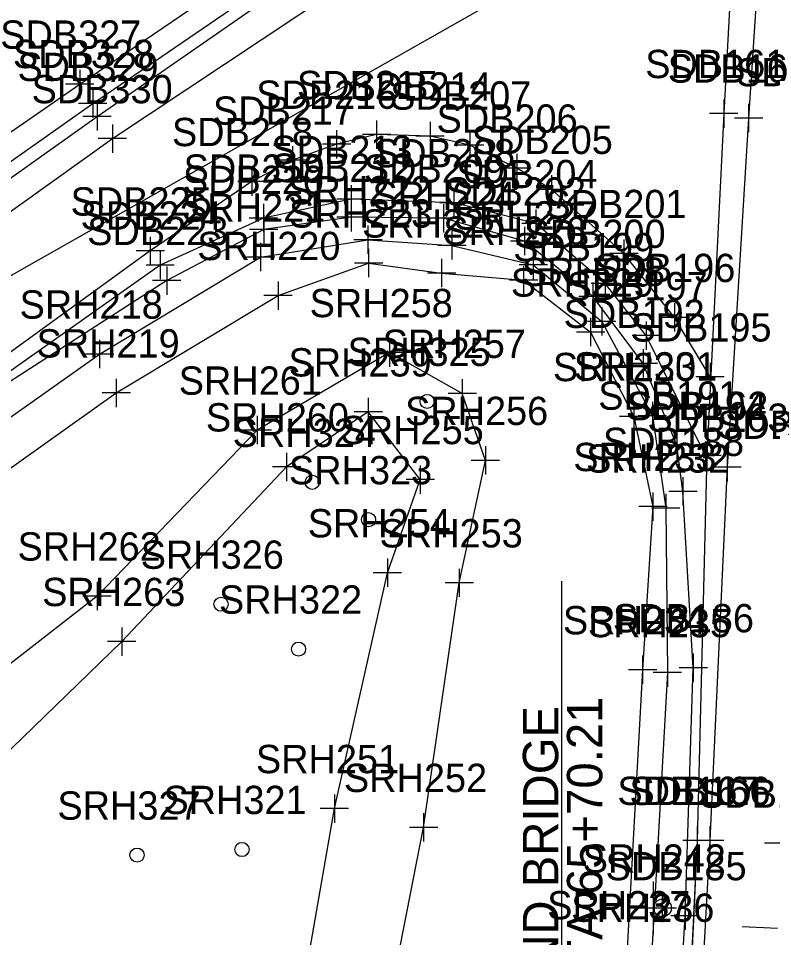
# Model space of a CAD drawing. Extents: x 941041 to 969446, y 397014 to 416764.
# Drawn here: x 951772.7 to 951879.2, y 403425.4 to 403555.2 of the extents above; entities that cross this region are included whole.
import ezdxf

# ---------------------------------------------------------------- set-up
doc = ezdxf.new("R2010")
doc.units = 0
for name, color, linetype in [('SURVEY - CENTERLINE - Preliminary Curve Text', 7, 'Continuous'), ('SURVEY - DRAINAGE - Area Shapes', 7, 'Continuous'), ('SURVEY - DRAINAGE - Bridge Deck with Text', 7, 'Continuous'), ('SURVEY - DTM - Breaklines', 7, 'Continuous'), ('SURVEY - DTM - Breaklines - Points - Locators', 7, 'Continuous'), ('SURVEY - DTM - Breaklines - Points - Numbers', 7, 'Continuous'), ('SURVEY - DTM - Spot Points - Locators', 7, 'Continuous'), ('SURVEY - DTM - Spot Points - Point Numbers', 7, 'Continuous'), ('SURVEY - ROADSIDE BARRIERS - Points - Locators', 7, 'Continuous'), ('SURVEY - ROADSIDE BARRIERS - Points - Numbers', 7, 'Continuous'), ('SURVEY - ROADSIDE BARRIERS with Text', 7, 'Continuous'), ('SURVEY - TRAFFIC CONTROL - Signs - Points - Locators', 7, 'Continuous'), ('SURVEY - TRAFFIC CONTROL - Signs - Points - Numbers', 7, 'Continuous'), ('SURVEY - TRAFFIC CONTROL - Signs and Devices with Text', 7, 'Continuous'), ('SURVEY - TRANSPORTATION - Roads', 7, 'Continuous'), ('SURVEY - TRANSPORTATION - Roads - Points - Locators', 7, 'Continuous'), ('SURVEY - TRANSPORTATION - Roads - Points - Numbers', 7, 'Continuous')]:
    doc.layers.add(name, color=color, linetype=linetype)

msp = doc.modelspace()

# ---------------------------------------------------------------- linework, layer by layer
at = {"layer": 'SURVEY - CENTERLINE - Preliminary Curve Text'}
msp.add_line((951879.9, 403426.65), (951874.9, 403426.92), dxfattribs=at)
at = {"layer": 'SURVEY - DRAINAGE - Area Shapes'}
msp.add_lwpolyline([(951394.91, 403299.54), (951490.14, 404032.2), (951534.57, 404027.31), (951536.74, 404050.34), (951913.12, 404038.39), (951897.46, 403756.49), (951887.41, 403584.59), (951722.84, 403491.25), (951657.46, 403432.19), (951570.1, 403333.86)], dxfattribs=at)
at = {"layer": 'SURVEY - DRAINAGE - Bridge Deck with Text'}
msp.add_line((951849.38, 403475.75), (951849.38, 403416.12), dxfattribs=at)
at = {"layer": 'SURVEY - DTM - Breaklines'}
for points in [[(951641.86, 403426.67), (951653.35, 403439.13), (951682.38, 403468.13), (951717.4, 403498.12), (951748.42, 403523.14), (951781.37, 403545.95), (951816.39, 403569.78), (951823.92, 403578.35), (951853.31, 403611.32), (951868.71, 403649.22), (951877.42, 403681.51), (951874.12, 403698.41), (951861.93, 403712.77), (951840.77, 403717.4), (951813.39, 403710.78), (951800.96, 403703.16), (951769.1, 403675.11), (951738.55, 403643.48)], [(951566.11, 403281.83), (951596.84, 403327.4), (951634.93, 403375.43), (951671.32, 403415.38), (951712.28, 403452.36), (951749.34, 403483.17), (951784.16, 403507.82), (951806.91, 403521.52), (951822.06, 403523.96), (951833.93, 403523.18), (951845.4, 403520.41), (951855.08, 403512.43), (951862.23, 403499.08), (951864.11, 403486.07), (951864.36, 403462.82), (951862.11, 403422.61), (951861.09, 403399.11), (951861.17, 403386.59)], [(951662.05, 403390.5), (951699.78, 403430.87), (951734.31, 403462.92), (951752.74, 403478.31), (951786.52, 403502.33), (951809.37, 403516.09), (951822.15, 403520.68), (951832.46, 403519.27), (951844.04, 403518.25), (951853.5, 403510.93), (951859.59, 403498.99), (951862.3, 403486.28), (951860.84, 403463.22), (951858.61, 403422.96), (951856.32, 403398.91), (951856.55, 403382.73)], [(951840.4, 403333.4), (951829.34, 403339.96), (951822.28, 403349.03), (951821.13, 403379.34), (951823.37, 403407.57), (951829.91, 403440.95), (951834.95, 403475.5), (951838.65, 403492.79), (951835.39, 403502.27), (951825.12, 403508.03), (951806.43, 403497.07), (951783.82, 403473.64), (951744.2, 403442.75), (951704.8, 403405.48), (951666.1, 403371.21), (951631.68, 403331.85), (951609.74, 403304.42), (951586.63, 403268.47), (951557.37, 403218.15), (951533.22, 403171.11), (951507.75, 403120.16), (951496.57, 403100.57), (951490.87, 403093.76)], [(951812.67, 403348.59), (951807.75, 403376.68), (951811.14, 403407.92), (951817.32, 403443.61), (951824.8, 403476.92), (951829.44, 403490.09), (951822.1, 403499.65), (951810.58, 403491.88), (951787.29, 403467.21), (951753.05, 403434.01), (951710.68, 403393.24), (951676.89, 403364.17)]]:
    msp.add_lwpolyline(points, dxfattribs=at)
at = {"layer": 'SURVEY - DTM - Breaklines - Points - Locators'}
for p, q in [((951781.37, 403547.95), (951781.37, 403543.95)), ((951783.37, 403545.95), (951779.37, 403545.95)), ((951822.06, 403525.96), (951822.06, 403521.96)), ((951824.06, 403523.96), (951820.06, 403523.96)), ((951833.93, 403525.18), (951833.93, 403521.18)), ((951806.91, 403523.52), (951806.91, 403519.52)), ((951822.15, 403522.68), (951822.15, 403518.68)), ((951835.93, 403523.18), (951831.93, 403523.18)), ((951808.91, 403521.52), (951804.91, 403521.52)), ((951845.4, 403522.41), (951845.4, 403518.41)), ((951824.15, 403520.68), (951820.15, 403520.68)), ((951832.46, 403521.27), (951832.46, 403517.27)), ((951847.4, 403520.41), (951843.4, 403520.41)), ((951844.04, 403520.25), (951844.04, 403516.25)), ((951834.46, 403519.27), (951830.46, 403519.27)), ((951809.37, 403518.09), (951809.37, 403514.09)), ((951846.04, 403518.25), (951842.04, 403518.25)), ((951811.37, 403516.09), (951807.37, 403516.09)), ((951855.08, 403514.43), (951855.08, 403510.43)), ((951857.08, 403512.43), (951853.08, 403512.43)), ((951853.5, 403512.93), (951853.5, 403508.93)), ((951784.16, 403509.82), (951784.16, 403505.82)), ((951825.12, 403510.03), (951825.12, 403506.03)), ((951855.5, 403510.93), (951851.5, 403510.93)), ((951786.16, 403507.82), (951782.16, 403507.82)), ((951827.12, 403508.03), (951823.12, 403508.03)), ((951786.52, 403504.33), (951786.52, 403500.33)), ((951835.39, 403504.27), (951835.39, 403500.27)), ((951788.52, 403502.33), (951784.52, 403502.33)), ((951837.39, 403502.27), (951833.39, 403502.27)), ((951822.1, 403501.65), (951822.1, 403497.65)), ((951859.59, 403500.99), (951859.59, 403496.99)), ((951862.23, 403501.08), (951862.23, 403497.08)), ((951824.1, 403499.65), (951820.1, 403499.65)), ((951806.43, 403499.07), (951806.43, 403495.07)), ((951861.59, 403498.99), (951857.59, 403498.99)), ((951864.23, 403499.08), (951860.23, 403499.08)), ((951808.43, 403497.07), (951804.43, 403497.07)), ((951838.65, 403494.79), (951838.65, 403490.79)), ((951810.58, 403493.88), (951810.58, 403489.88)), ((951840.65, 403492.79), (951836.65, 403492.79)), ((951812.58, 403491.88), (951808.58, 403491.88)), ((951829.44, 403492.09), (951829.44, 403488.09)), ((951831.44, 403490.09), (951827.44, 403490.09)), ((951862.3, 403488.28), (951862.3, 403484.28)), ((951864.11, 403488.07), (951864.11, 403484.07)), ((951864.3, 403486.28), (951860.3, 403486.28)), ((951866.11, 403486.07), (951862.11, 403486.07)), ((951824.8, 403478.92), (951824.8, 403474.92)), ((951834.95, 403477.5), (951834.95, 403473.5)), ((951826.8, 403476.92), (951822.8, 403476.92)), ((951783.82, 403475.64), (951783.82, 403471.64)), ((951836.95, 403475.5), (951832.95, 403475.5)), ((951785.82, 403473.64), (951781.82, 403473.64)), ((951787.29, 403469.21), (951787.29, 403465.21)), ((951789.29, 403467.21), (951785.29, 403467.21)), ((951860.84, 403465.22), (951860.84, 403461.22)), ((951864.36, 403464.82), (951864.36, 403460.82)), ((951862.84, 403463.22), (951858.84, 403463.22)), ((951866.36, 403462.82), (951862.36, 403462.82)), ((951817.32, 403445.61), (951817.32, 403441.61)), ((951819.32, 403443.61), (951815.32, 403443.61)), ((951829.91, 403442.95), (951829.91, 403438.95)), ((951831.91, 403440.95), (951827.91, 403440.95)), ((951882.06, 403438.72), (951878.06, 403438.72))]:
    msp.add_line(p, q, dxfattribs=at)
at = {"layer": 'SURVEY - DTM - Spot Points - Locators'}
for centre in [(951830.42, 403501.13), (951814.2, 403489.7), (951822.15, 403484.42), (951801.32, 403472.48), (951812.26, 403466.14), (951804.27, 403437.83), (951789.45, 403437.04)]:
    msp.add_circle(centre, 1, dxfattribs=at)
at = {"layer": 'SURVEY - ROADSIDE BARRIERS - Points - Locators'}
for p, q in [((951783.21, 403545.21), (951783.21, 403541.21)), ((951785.21, 403543.21), (951781.21, 403543.21)), ((951819.69, 403529.15), (951819.69, 403525.15)), ((951832.75, 403529.01), (951832.75, 403525.01)), ((951807.34, 403527.43), (951807.34, 403523.43)), ((951821.69, 403527.15), (951817.69, 403527.15)), ((951834.75, 403527.01), (951830.75, 403527.01)), ((951809.34, 403525.43), (951805.34, 403525.43)), ((951844.17, 403525.79), (951844.17, 403521.79)), ((951846.17, 403523.79), (951842.17, 403523.79)), ((951793.65, 403520.21), (951793.65, 403516.21)), ((951795.65, 403518.21), (951791.65, 403518.21)), ((951853.83, 403517.93), (951853.83, 403513.93)), ((951855.83, 403515.93), (951851.83, 403515.93)), ((951860.94, 403508.51), (951860.94, 403504.51)), ((951862.94, 403506.51), (951858.94, 403506.51)), ((951865.67, 403496.95), (951865.67, 403492.95)), ((951867.67, 403494.95), (951863.67, 403494.95)), ((951866.54, 403490.42), (951866.54, 403486.42)), ((951868.54, 403488.42), (951864.54, 403488.42)), ((951867.99, 403465.51), (951867.99, 403461.51)), ((951869.99, 403463.51), (951865.99, 403463.51)), ((951866.85, 403430.48), (951866.85, 403426.48)), ((951868.85, 403428.48), (951864.85, 403428.48))]:
    msp.add_line(p, q, dxfattribs=at)
at = {"layer": 'SURVEY - ROADSIDE BARRIERS with Text'}
for points in [[(951653.32, 403436.82), (951685.14, 403466.86), (951718.82, 403496.01), (951750.67, 403520.29), (951783.21, 403543.21), (951818.22, 403567.17), (951826.95, 403573.08), (951840.45, 403584.93), (951851.6, 403598.75), (951861.62, 403615.92), (951871.85, 403644.2), (951877.9, 403666.33), (951881.14, 403687.36), (951881.18, 403694.17), (951880.19, 403699.57), (951876.73, 403707.33), (951867.26, 403722.8)], [(951864.52, 403387.55), (951866.85, 403428.48), (951867.99, 403463.51), (951866.54, 403488.42), (951865.67, 403494.95), (951860.94, 403506.51), (951853.83, 403515.93), (951844.17, 403523.79), (951832.75, 403527.01), (951819.69, 403527.15), (951807.34, 403525.43), (951793.65, 403518.21), (951764.19, 403499.23), (951730.5, 403472.53), (951699.87, 403446.36), (951673.77, 403421.14)]]:
    msp.add_lwpolyline(points, dxfattribs=at)
at = {"layer": 'SURVEY - TRAFFIC CONTROL - Signs - Points - Locators'}
for p, q in [((951863.63, 403431.55), (951863.63, 403427.55)), ((951865.63, 403429.55), (951861.63, 403429.55))]:
    msp.add_line(p, q, dxfattribs=at)
at = {"layer": 'SURVEY - TRAFFIC CONTROL - Signs and Devices with Text'}
msp.add_line((951862.41, 403425.8), (951862.41, 403433.3), dxfattribs=at)
msp.add_circle((951863.66, 403429.57), 1.25, dxfattribs=at)
at = {"layer": 'SURVEY - TRANSPORTATION - Roads'}
for points in [[(951889.67, 403798.15), (951887.47, 403762.39), (951886.39, 403756.98), (951884.11, 403714.99), (951881.77, 403672.24), (951879.03, 403658.08), (951877.19, 403630.1), (951874.68, 403585.3), (951872.31, 403541.8), (951869.92, 403493.49), (951868.53, 403439.12), (951866.21, 403388.53), (951867.61, 403389.53)], [(951889.67, 403798.15), (951887.47, 403762.39), (951886.39, 403756.98), (951884.11, 403714.99), (951881.77, 403672.24), (951879.03, 403658.08), (951877.19, 403630.1), (951874.68, 403585.3), (951872.31, 403541.8), (951869.92, 403493.49), (951868.53, 403439.12), (951866.69, 403400.46)], [(951890.4, 403798.17), (951888, 403756.83), (951885.32, 403715.18), (951883.22, 403673.16), (951880.59, 403630.04), (951878.66, 403584.94), (951875.81, 403541.16), (951872.77, 403491.83), (951870.34, 403439.11), (951867.61, 403389.53)], [(951411.81, 403052.83), (951433.79, 403086.48), (951455, 403125.01), (951474.14, 403165.06), (951492.87, 403205.4), (951511.64, 403243.43), (951531.76, 403279.81), (951554.15, 403314.52), (951581.05, 403351.18), (951610.77, 403387.99), (951640.83, 403422.39), (951654.46, 403436.04), (951686.11, 403466.26), (951719.67, 403495.18), (951751.88, 403518.68), (951783.82, 403541.39), (951819.82, 403566.39), (951828.66, 403572.13), (951842.23, 403584.06), (951853.04, 403597.86), (951863.43, 403615.24), (951873.23, 403643.85), (951879.03, 403658.08)], [(951536.17, 403276.66), (951558.52, 403311.6), (951584.36, 403348.13), (951613.6, 403384.66), (951644.16, 403418.6), (951657.46, 403432.19), (951689.75, 403463.06), (951722.84, 403491.25), (951754.66, 403515.84), (951785.97, 403538.25), (951822.79, 403562.75), (951831.46, 403568.82), (951836.89, 403573.12), (951845.38, 403580.98), (951851.02, 403587.27), (951856.81, 403594.8), (951862.6, 403604.32), (951867.52, 403613.59), (951871.79, 403623.77), (951877.94, 403643.39)], [(951870.37, 403504.59), (951865.37, 403512.99), (951858.2, 403522.02), (951847.96, 403531.08), (951843.09, 403534.09), (951836.44, 403537.34), (951830.84, 403538.62), (951823.28, 403538.83), (951817.63, 403537.46), (951811.42, 403535.21), (951805.67, 403532.19), (951791.31, 403522.38), (951762.06, 403501.21), (951728.3, 403475.02), (951697.33, 403448.35), (951671, 403423.12), (951643.27, 403394.32), (951617.06, 403363.64), (951590.92, 403329.98), (951568.36, 403297.53), (951547.6, 403264.28)], [(951869.71, 403493.49), (951861.36, 403510.42), (951855.58, 403517.81), (951845.79, 403526.25), (951834.21, 403529.2), (951819.67, 403529.68), (951807.29, 403527.02), (951792.72, 403520.39), (951763.37, 403499.68), (951729.49, 403473.11), (951698.62, 403447.32), (951672.44, 403422.33), (951644.91, 403392.88), (951618.71, 403362.08), (951592.85, 403328.6), (951570.38, 403296.46), (951549.6, 403263.13), (951529.7, 403227.67), (951511.27, 403189.65), (951492.53, 403151.02), (951475.23, 403112.91), (951456.86, 403080.1), (951430.23, 403039.66)]]:
    msp.add_lwpolyline(points, dxfattribs=at)
at = {"layer": 'SURVEY - TRANSPORTATION - Roads - Points - Locators'}
for p, q in [((951872.31, 403543.8), (951872.31, 403539.8)), ((951783.82, 403543.39), (951783.82, 403539.39)), ((951875.81, 403543.16), (951875.81, 403539.16)), ((951785.82, 403541.39), (951781.82, 403541.39)), ((951823.28, 403540.83), (951823.28, 403536.83)), ((951874.31, 403541.8), (951870.31, 403541.8)), ((951877.81, 403541.16), (951873.81, 403541.16)), ((951785.97, 403540.25), (951785.97, 403536.25)), ((951830.84, 403540.62), (951830.84, 403536.62)), ((951787.97, 403538.25), (951783.97, 403538.25)), ((951817.63, 403539.46), (951817.63, 403535.46)), ((951825.28, 403538.83), (951821.28, 403538.83)), ((951832.84, 403538.62), (951828.84, 403538.62)), ((951836.44, 403539.34), (951836.44, 403535.34)), ((951811.42, 403537.21), (951811.42, 403533.21)), ((951819.63, 403537.46), (951815.63, 403537.46)), ((951838.44, 403537.34), (951834.44, 403537.34)), ((951843.09, 403536.09), (951843.09, 403532.09)), ((951813.42, 403535.21), (951809.42, 403535.21)), ((951805.67, 403534.19), (951805.67, 403530.19)), ((951845.09, 403534.09), (951841.09, 403534.09)), ((951847.96, 403533.08), (951847.96, 403529.08)), ((951807.67, 403532.19), (951803.67, 403532.19)), ((951819.67, 403531.68), (951819.67, 403527.68)), ((951834.21, 403531.2), (951834.21, 403527.2)), ((951849.96, 403531.08), (951845.96, 403531.08)), ((951821.67, 403529.68), (951817.67, 403529.68)), ((951836.21, 403529.2), (951832.21, 403529.2)), ((951807.29, 403529.02), (951807.29, 403525.02)), ((951845.79, 403528.25), (951845.79, 403524.25)), ((951809.29, 403527.02), (951805.29, 403527.02)), ((951847.79, 403526.25), (951843.79, 403526.25)), ((951791.31, 403524.38), (951791.31, 403520.38)), ((951858.2, 403524.02), (951858.2, 403520.02)), ((951793.31, 403522.38), (951789.31, 403522.38)), ((951792.72, 403522.39), (951792.72, 403518.39)), ((951860.2, 403522.02), (951856.2, 403522.02)), ((951794.72, 403520.39), (951790.72, 403520.39)), ((951855.58, 403519.81), (951855.58, 403515.81)), ((951857.58, 403517.81), (951853.58, 403517.81)), ((951865.37, 403514.99), (951865.37, 403510.99)), ((951861.36, 403512.42), (951861.36, 403508.42)), ((951867.37, 403512.99), (951863.37, 403512.99)), ((951863.36, 403510.42), (951859.36, 403510.42)), ((951870.37, 403506.59), (951870.37, 403502.59)), ((951872.37, 403504.59), (951868.37, 403504.59)), ((951869.71, 403495.49), (951869.71, 403491.49)), ((951869.92, 403495.49), (951869.92, 403491.49)), ((951871.71, 403493.49), (951867.71, 403493.49)), ((951871.92, 403493.49), (951867.92, 403493.49)), ((951872.77, 403493.83), (951872.77, 403489.83)), ((951874.77, 403491.83), (951870.77, 403491.83)), ((951868.53, 403441.12), (951868.53, 403437.12)), ((951870.34, 403441.11), (951870.34, 403437.11)), ((951870.53, 403439.12), (951866.53, 403439.12)), ((951872.34, 403439.11), (951868.34, 403439.11))]:
    msp.add_line(p, q, dxfattribs=at)

# ---------------------------------------------------------------- texts
at = {"layer": 'SURVEY - DRAINAGE - Bridge Deck with Text'}
for s, p in [('STA 65+70.21', (951855.16, 403416.52)), ('END BRIDGE ', (951848.94, 403416.52))]:
    msp.add_text(s, height=4.998, rotation=90, dxfattribs=at).set_placement(p)
at = {"layer": 'SURVEY - DTM - Breaklines - Points - Numbers'}
for s, p in [('SDB327', (951770.13, 403550.95)), ('SDB159', (951874.03, 403545.64)), ('SRH222', (951810.82, 403528.96)), ('SRH224', (951822.69, 403528.18)), ('SRH221', (951795.82, 403526.52)), ('SRH223', (951810.91, 403525.68)), ('SRH227', (951834.16, 403525.41)), ('SRH225', (951821.22, 403524.27)), ('SRH226', (951832.69, 403523.25)), ('SRH220', (951797.96, 403521.09)), ('SRH228', (951843.79, 403517.43)), ('SRH229', (951842.24, 403515.93)), ('SRH218', (951772.87, 403512.82)), ('SRH258', (951813.83, 403513.03)), ('SRH219', (951775.26, 403507.33)), ('SRH257', (951824.15, 403507.27)), ('SRH259', (951810.84, 403504.65)), ('SRH230', (951848.18, 403503.99)), ('SRH231', (951851.14, 403504.08)), ('SRH261', (951795.34, 403502.07)), ('SRH256', (951827.3, 403497.79)), ('SRH260', (951799.17, 403496.88)), ('SDB164', (951871.37, 403495.83)), ('SRH255', (951818.2, 403495.09)), ('SRH233', (951851.06, 403491.28)), ('SRH232', (951852.87, 403491.07)), ('SRH254', (951813.56, 403481.92)), ('SRH253', (951823.71, 403480.5)), ('SRH262', (951772.58, 403478.64)), ('SRH263', (951776.05, 403472.21)), ('SRH234', (951849.6, 403468.22)), ('SRH235', (951853.12, 403467.82)), ('SRH251', (951806.24, 403448.61)), ('SRH252', (951818.67, 403445.95)), ('SDB165', (951868.82, 403443.72)), ('SRH237', (951847.37, 403427.96)), ('SRH236', (951850.76, 403427.61))]:
    msp.add_text(s, height=4, dxfattribs=at).set_placement(p)
at = {"layer": 'SURVEY - DTM - Spot Points - Point Numbers'}
for s, p in [('SRH325', (951819.18, 403506.13)), ('SRH324', (951802.96, 403494.7)), ('SRH323', (951810.91, 403489.42)), ('SRH326', (951789.97, 403477.48)), ('SRH322', (951801.02, 403471.14)), ('SRH327', (951778.21, 403442.04)), ('SRH321', (951793.18, 403442.83))]:
    msp.add_text(s, height=4, dxfattribs=at).set_placement(p)
at = {"layer": 'SURVEY - ROADSIDE BARRIERS - Points - Numbers'}
for s, p in [('SDB328', (951771.92, 403548.21)), ('SDB212', (951808.45, 403532.15)), ('SDB209', (951821.49, 403532.01)), ('SDB220', (951795.93, 403530.43)), ('SDB202', (951832.93, 403528.79)), ('SDB223', (951782.41, 403523.21)), ('SDB199', (951842.57, 403520.93)), ('SDB192', (951849.7, 403511.51)), ('SDB191', (951854.58, 403499.95)), ('SDB188', (951855.25, 403493.42)), ('SDB186', (951856.65, 403468.51)), ('SDB185', (951855.61, 403433.48))]:
    msp.add_text(s, height=4, dxfattribs=at).set_placement(p)
at = {"layer": 'SURVEY - TRAFFIC CONTROL - Signs - Points - Numbers'}
msp.add_text('SRH242', height=4, dxfattribs=at).set_placement((951852.39, 403434.55))
at = {"layer": 'SURVEY - TRANSPORTATION - Roads - Points - Numbers'}
for s, p in [('SDB329', (951772.56, 403546.39)), ('SDB161', (951861.22, 403546.8)), ('SDB160', (951864.4, 403546.16)), ('SDB330', (951774.56, 403543.25)), ('SDB215', (951812.04, 403543.83)), ('SDB214', (951819.6, 403543.62)), ('SDB216', (951806.28, 403542.46)), ('SDB207', (951825.2, 403542.34)), ('SDB217', (951800.18, 403540.21)), ('SDB206', (951831.75, 403539.09)), ('SDB218', (951794.38, 403537.19)), ('SDB205', (951836.72, 403536.08)), ('SDB213', (951808.43, 403534.68)), ('SDB208', (951822.92, 403534.2)), ('SDB219', (951796.03, 403532.02)), ('SDB204', (951834.55, 403531.25)), ('SDB225', (951780.07, 403527.38)), ('SDB201', (951847.12, 403527.02)), ('SDB224', (951781.48, 403525.39)), ('SDB200', (951844.17, 403522.81)), ('SDB196', (951854.02, 403517.99)), ('SDB197', (951850.12, 403515.42)), ('SDB195', (951859.13, 403509.59)), ('SDB194', (951858.47, 403498.49)), ('SDB162', (951858.68, 403498.49)), ('SDB163', (951861.53, 403496.83)), ('SDB167', (951857.29, 403444.12)), ('SDB166', (951858.99, 403444.11))]:
    msp.add_text(s, height=4, dxfattribs=at).set_placement(p)

doc.saveas('drawing.dxf')
